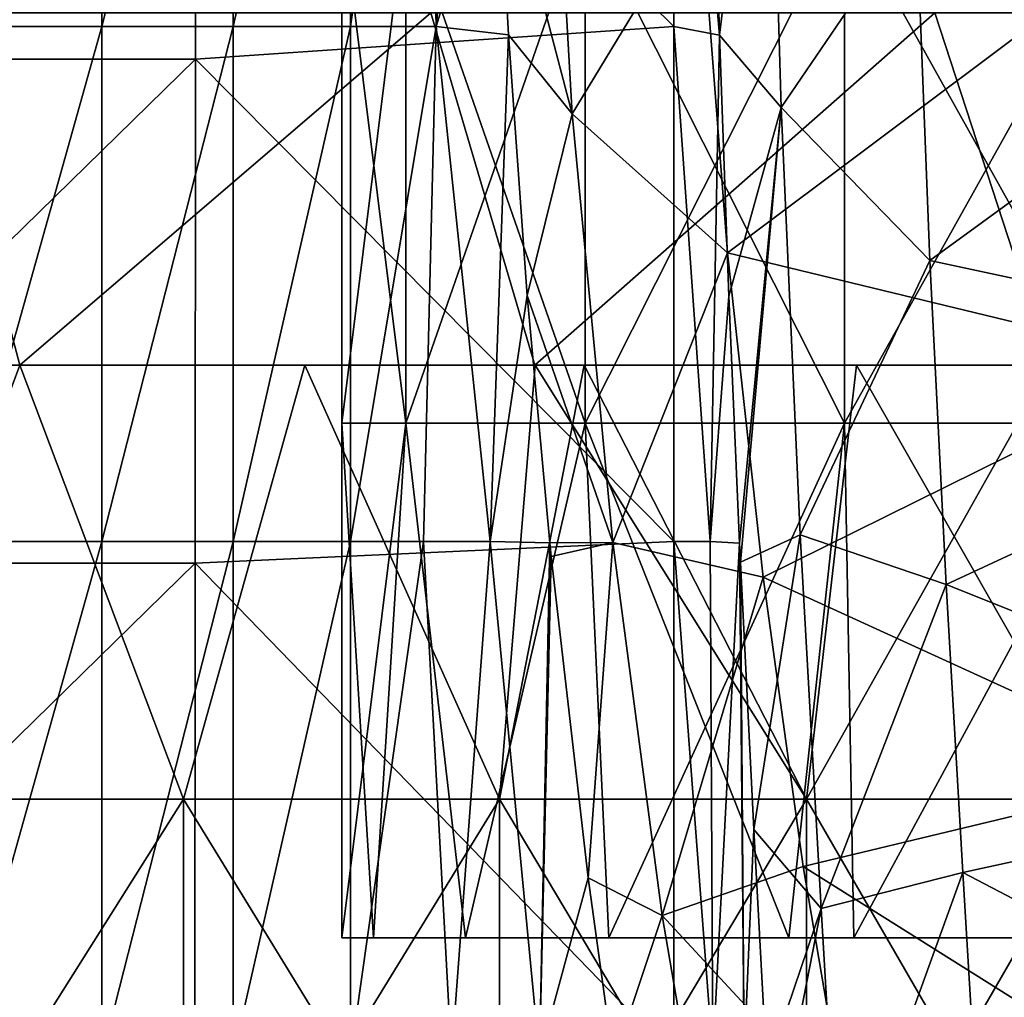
# Model space of a CAD drawing. Header units: inches. Extents: x -4.75 to 4.5, y 0 to 1.88.
# Tile 351 of 462: x 2.76 to 2.91, y 0.65 to 0.8. Entities that reach past the tile are written whole.
import ezdxf

# ---------------------------------------------------------------- set-up
doc = ezdxf.new("R2010")
doc.units = ezdxf.units.IN
doc.header["$LTSCALE"] = 101.851852
doc.header["$MEASUREMENT"] = 0
for name, color, linetype in [('11', 7, 'CONTINUOUS'), ('12', 7, 'CONTINUOUS'), ('21', 7, 'CONTINUOUS'), ('39', 7, 'CONTINUOUS'), ('45', 7, 'CONTINUOUS'), ('52', 7, 'CONTINUOUS'), ('53', 7, 'CONTINUOUS'), ('61', 7, 'CONTINUOUS'), ('62', 7, 'CONTINUOUS'), ('73', 7, 'CONTINUOUS'), ('74', 7, 'CONTINUOUS'), ('91', 7, 'CONTINUOUS'), ('92', 7, 'CONTINUOUS'), ('93', 7, 'CONTINUOUS')]:
    doc.layers.add(name, color=color, linetype=linetype)

msp = doc.modelspace()

# ---------------------------------------------------------------- linework, layer by layer
at = {"layer": '11', "color": 13, "linetype": 'Continuous', "true_color": 0xd67263}
for points in [[(2.77168, 0.80266, 0.77872), (2.7492, 0.80266, 0.85473), (2.77168, 0.88274, 0.77872), (2.77168, 0.80266, 0.77872)], [(2.77168, 0.88274, 0.77872), (2.7492, 0.80266, 0.85473), (2.7492, 0.88274, 0.85473), (2.77168, 0.88274, 0.77872)], [(2.79207, 0.80266, 0.70213), (2.77168, 0.80266, 0.77872), (2.79207, 0.88274, 0.70213), (2.79207, 0.80266, 0.70213)], [(2.79207, 0.88274, 0.70213), (2.77168, 0.80266, 0.77872), (2.77168, 0.88274, 0.77872), (2.79207, 0.88274, 0.70213)], [(2.81034, 0.80266, 0.625), (2.79207, 0.80266, 0.70213), (2.81034, 0.88274, 0.625), (2.81034, 0.80266, 0.625)], [(2.81034, 0.88274, 0.625), (2.79207, 0.80266, 0.70213), (2.79207, 0.88274, 0.70213), (2.81034, 0.88274, 0.625)], [(2.77168, 0.72258, 0.77872), (2.7492, 0.72258, 0.85473), (2.77168, 0.80266, 0.77872), (2.77168, 0.72258, 0.77872)], [(2.77168, 0.80266, 0.77872), (2.7492, 0.72258, 0.85473), (2.7492, 0.80266, 0.85473), (2.77168, 0.80266, 0.77872)], [(2.79207, 0.72258, 0.70213), (2.77168, 0.72258, 0.77872), (2.79207, 0.80266, 0.70213), (2.79207, 0.72258, 0.70213)], [(2.79207, 0.80266, 0.70213), (2.77168, 0.72258, 0.77872), (2.77168, 0.80266, 0.77872), (2.79207, 0.80266, 0.70213)], [(2.81034, 0.72258, 0.625), (2.79207, 0.72258, 0.70213), (2.81034, 0.80266, 0.625), (2.81034, 0.72258, 0.625)], [(2.81034, 0.80266, 0.625), (2.79207, 0.72258, 0.70213), (2.79207, 0.80266, 0.70213), (2.81034, 0.80266, 0.625)], [(2.77168, 0.6425, 0.77872), (2.7492, 0.6425, 0.85473), (2.77168, 0.72258, 0.77872), (2.77168, 0.6425, 0.77872)], [(2.77168, 0.72258, 0.77872), (2.7492, 0.6425, 0.85473), (2.7492, 0.72258, 0.85473), (2.77168, 0.72258, 0.77872)], [(2.79207, 0.6425, 0.70213), (2.77168, 0.6425, 0.77872), (2.79207, 0.72258, 0.70213), (2.79207, 0.6425, 0.70213)], [(2.79207, 0.72258, 0.70213), (2.77168, 0.6425, 0.77872), (2.77168, 0.72258, 0.77872), (2.79207, 0.72258, 0.70213)], [(2.81034, 0.6425, 0.625), (2.79207, 0.6425, 0.70213), (2.81034, 0.72258, 0.625), (2.81034, 0.6425, 0.625)], [(2.81034, 0.72258, 0.625), (2.79207, 0.6425, 0.70213), (2.79207, 0.72258, 0.70213), (2.81034, 0.72258, 0.625)]]:
    msp.add_3dface(points, dxfattribs=at)
at = {"layer": '12', "color": 13, "linetype": 'Continuous', "true_color": 0xd67263}
for points in [[(2.7589, 0.75, 2.25384), (2.7128, 0.75, 2.30911), (2.73381, 0.68254, 2.28423), (2.7589, 0.75, 2.25384)], [(2.7589, 0.75, -2.25384), (2.73381, 0.68254, -2.28423), (2.7128, 0.75, -2.30911), (2.7589, 0.75, -2.25384)], [(2.78436, 0.68254, 2.22232), (2.7589, 0.75, 2.25384), (2.73381, 0.68254, 2.28423), (2.78436, 0.68254, 2.22232)], [(2.78436, 0.68254, -2.22232), (2.73381, 0.68254, -2.28423), (2.7589, 0.75, -2.25384), (2.78436, 0.68254, -2.22232)], [(2.80324, 0.75, 2.19846), (2.7589, 0.75, 2.25384), (2.78436, 0.68254, 2.22232), (2.80324, 0.75, 2.19846)], [(2.80324, 0.75, -2.19846), (2.78436, 0.68254, -2.22232), (2.7589, 0.75, -2.25384), (2.80324, 0.75, -2.19846)], [(2.83352, 0.68254, 2.1593), (2.80324, 0.75, 2.19846), (2.78436, 0.68254, 2.22232), (2.83352, 0.68254, 2.1593)], [(2.83352, 0.68254, -2.1593), (2.78436, 0.68254, -2.22232), (2.80324, 0.75, -2.19846), (2.83352, 0.68254, -2.1593)], [(2.83906, 0.75, 2.15201), (2.80324, 0.75, 2.19846), (2.83352, 0.68254, 2.1593), (2.83906, 0.75, 2.15201)], [(2.83906, 0.75, -2.15201), (2.83352, 0.68254, -2.1593), (2.80324, 0.75, -2.19846), (2.83906, 0.75, -2.15201)], [(2.88125, 0.68254, 2.09519), (2.83906, 0.75, 2.15201), (2.83352, 0.68254, 2.1593), (2.88125, 0.68254, 2.09519)], [(2.88125, 0.68254, -2.09519), (2.83352, 0.68254, -2.1593), (2.84668, 0.75, -2.14192), (2.88125, 0.68254, -2.09519)], [(2.84668, 0.75, -2.14192), (2.83352, 0.68254, -2.1593), (2.83906, 0.75, -2.15201), (2.84668, 0.75, -2.14192)], [(2.84668, 0.75, 2.14192), (2.83906, 0.75, 2.15201), (2.88125, 0.68254, 2.09519), (2.84668, 0.75, 2.14192)], [(2.88903, 0.75, 2.08443), (2.84668, 0.75, 2.14192), (2.88125, 0.68254, 2.09519), (2.88903, 0.75, 2.08443)], [(2.88903, 0.75, -2.08443), (2.88125, 0.68254, -2.09519), (2.84668, 0.75, -2.14192), (2.88903, 0.75, -2.08443)], [(2.92753, 0.68254, 2.03002), (2.88903, 0.75, 2.08443), (2.88125, 0.68254, 2.09519), (2.92753, 0.68254, 2.03002)], [(2.92753, 0.68254, -2.03002), (2.88125, 0.68254, -2.09519), (2.91917, 0.75, -2.04199), (2.92753, 0.68254, -2.03002)], [(2.91917, 0.75, -2.04199), (2.88125, 0.68254, -2.09519), (2.88903, 0.75, -2.08443), (2.91917, 0.75, -2.04199)], [(2.91917, 0.75, 2.04199), (2.88903, 0.75, 2.08443), (2.92753, 0.68254, 2.03002), (2.91917, 0.75, 2.04199)], [(2.78436, 0.68254, 2.22232), (2.73381, 0.68254, 2.28423), (2.78436, 0.60246, 2.22232), (2.78436, 0.68254, 2.22232)], [(2.78436, 0.60246, 2.22232), (2.73381, 0.68254, 2.28423), (2.73381, 0.60246, 2.28423), (2.78436, 0.60246, 2.22232)], [(2.73381, 0.68254, -2.28423), (2.78436, 0.68254, -2.22232), (2.73381, 0.60246, -2.28423), (2.73381, 0.68254, -2.28423)], [(2.73381, 0.60246, -2.28423), (2.78436, 0.68254, -2.22232), (2.78436, 0.60246, -2.22232), (2.73381, 0.60246, -2.28423)], [(2.83352, 0.68254, 2.1593), (2.78436, 0.68254, 2.22232), (2.83352, 0.60246, 2.1593), (2.83352, 0.68254, 2.1593)], [(2.83352, 0.60246, 2.1593), (2.78436, 0.68254, 2.22232), (2.78436, 0.60246, 2.22232), (2.83352, 0.60246, 2.1593)], [(2.78436, 0.68254, -2.22232), (2.83352, 0.68254, -2.1593), (2.78436, 0.60246, -2.22232), (2.78436, 0.68254, -2.22232)], [(2.78436, 0.60246, -2.22232), (2.83352, 0.68254, -2.1593), (2.83352, 0.60246, -2.1593), (2.78436, 0.60246, -2.22232)], [(2.88125, 0.68254, 2.09519), (2.83352, 0.68254, 2.1593), (2.88125, 0.60246, 2.09519), (2.88125, 0.68254, 2.09519)], [(2.88125, 0.60246, 2.09519), (2.83352, 0.68254, 2.1593), (2.83352, 0.60246, 2.1593), (2.88125, 0.60246, 2.09519)], [(2.83352, 0.68254, -2.1593), (2.88125, 0.68254, -2.09519), (2.83352, 0.60246, -2.1593), (2.83352, 0.68254, -2.1593)], [(2.83352, 0.60246, -2.1593), (2.88125, 0.68254, -2.09519), (2.88125, 0.60246, -2.09519), (2.83352, 0.60246, -2.1593)], [(2.92753, 0.68254, 2.03002), (2.88125, 0.68254, 2.09519), (2.92753, 0.60246, 2.03002), (2.92753, 0.68254, 2.03002)], [(2.92753, 0.60246, 2.03002), (2.88125, 0.68254, 2.09519), (2.88125, 0.60246, 2.09519), (2.92753, 0.60246, 2.03002)], [(2.88125, 0.68254, -2.09519), (2.92753, 0.68254, -2.03002), (2.88125, 0.60246, -2.09519), (2.88125, 0.68254, -2.09519)], [(2.88125, 0.60246, -2.09519), (2.92753, 0.68254, -2.03002), (2.92753, 0.60246, -2.03002), (2.88125, 0.60246, -2.09519)]]:
    msp.add_3dface(points, dxfattribs=at)
at = {"layer": '21', "color": 13, "linetype": 'Continuous', "true_color": 0xd67263}
for points in [[(2.81393, 0.661, -1.32559), (2.88876, 0.661, -1.38857), (2.80899, 0.661, -1.35672), (2.81393, 0.661, -1.32559)], [(2.80899, 0.661, -1.35672), (2.88876, 0.661, -1.38857), (2.81393, 0.661, -1.38784), (2.80899, 0.661, -1.35672)], [(2.88876, 0.661, -1.32486), (2.88876, 0.661, -1.38857), (2.81393, 0.661, -1.32559), (2.88876, 0.661, -1.32486)], [(2.82823, 0.661, -1.2976), (2.88876, 0.661, -1.32486), (2.81393, 0.661, -1.32559), (2.82823, 0.661, -1.2976)], [(2.81393, 0.661, -1.38784), (2.88876, 0.661, -1.38857), (2.82823, 0.661, -1.41584), (2.81393, 0.661, -1.38784)], [(2.85048, 0.661, -1.27539), (2.88876, 0.661, -1.32486), (2.82823, 0.661, -1.2976), (2.85048, 0.661, -1.27539)], [(2.88876, 0.661, -1.38857), (2.88859, 0.661, -1.45502), (2.82823, 0.661, -1.41584), (2.88876, 0.661, -1.38857)], [(2.82823, 0.661, -1.41584), (2.88859, 0.661, -1.45502), (2.85048, 0.661, -1.43804), (2.82823, 0.661, -1.41584)], [(2.87847, 0.661, -1.26115), (2.88876, 0.661, -1.32486), (2.85048, 0.661, -1.27539), (2.87847, 0.661, -1.26115)], [(2.88859, 0.661, -1.45502), (2.87847, 0.661, -1.45228), (2.85048, 0.661, -1.43804), (2.88859, 0.661, -1.45502)], [(2.88859, 0.661, -1.25842), (2.88876, 0.661, -1.32486), (2.87847, 0.661, -1.26115), (2.88859, 0.661, -1.25842)], [(2.9405, 0.661, -1.26115), (2.97174, 0.661, -1.27786), (2.88859, 0.661, -1.25842), (2.9405, 0.661, -1.26115)], [(2.88859, 0.661, -1.25842), (2.97174, 0.661, -1.27786), (2.88876, 0.661, -1.32486), (2.88859, 0.661, -1.25842)], [(2.88876, 0.661, -1.38857), (2.9405, 0.661, -1.45228), (2.88859, 0.661, -1.45502), (2.88876, 0.661, -1.38857)], [(2.97174, 0.661, -1.27786), (2.96884, 0.661, -1.35672), (2.88876, 0.661, -1.32486), (2.97174, 0.661, -1.27786)], [(2.96884, 0.661, -1.35672), (2.97174, 0.661, -1.43557), (2.88876, 0.661, -1.38857), (2.96884, 0.661, -1.35672)], [(2.88876, 0.661, -1.32486), (2.96884, 0.661, -1.35672), (2.88876, 0.661, -1.38857), (2.88876, 0.661, -1.32486)], [(2.97174, 0.661, -1.43557), (2.9405, 0.661, -1.45228), (2.88876, 0.661, -1.38857), (2.97174, 0.661, -1.43557)]]:
    msp.add_3dface(points, dxfattribs=at)
at = {"layer": '39', "color": 13, "linetype": 'Continuous', "true_color": 0xd67263}
for points in [[(2.81034, 0.80266, 0.625), (2.81034, 0.88274, 0.625), (2.82177, 0.88274, 0.57118), (2.81034, 0.80266, 0.625)], [(2.81034, 0.80266, 0.625), (2.82177, 0.88274, 0.57118), (2.82363, 0.80266, 0.56194), (2.81034, 0.80266, 0.625)], [(2.82177, 0.88274, 0.57118), (2.83135, 0.88229, 0.52161), (2.82363, 0.80266, 0.56194), (2.82177, 0.88274, 0.57118)], [(2.82363, 0.80266, 0.56194), (2.83135, 0.88229, 0.52161), (2.83312, 0.83358, 0.51195), (2.82363, 0.80266, 0.56194)], [(2.86061, 0.80266, -0.32485), (2.86771, 0.80129, -0.25472), (2.86061, 0.88274, -0.32485), (2.86061, 0.80266, -0.32485)], [(2.86061, 0.88274, -0.32485), (2.86771, 0.80129, -0.25472), (2.86683, 0.83292, -0.26443), (2.86061, 0.88274, -0.32485)], [(2.83488, 0.80135, 0.50208), (2.82363, 0.80266, 0.56194), (2.83312, 0.83358, 0.51195), (2.83488, 0.80135, 0.50208)], [(2.81034, 0.72258, 0.625), (2.81034, 0.80266, 0.625), (2.82363, 0.80266, 0.56194), (2.81034, 0.72258, 0.625)], [(2.81034, 0.72258, 0.625), (2.82363, 0.80266, 0.56194), (2.8217, 0.72258, 0.57153), (2.81034, 0.72258, 0.625)], [(2.8217, 0.72258, 0.57153), (2.82363, 0.80266, 0.56194), (2.83204, 0.72258, 0.51786), (2.8217, 0.72258, 0.57153)], [(2.82363, 0.80266, 0.56194), (2.83488, 0.80135, 0.50208), (2.83204, 0.72258, 0.51786), (2.82363, 0.80266, 0.56194)], [(2.86061, 0.72258, -0.32485), (2.86624, 0.72258, -0.27072), (2.86061, 0.80266, -0.32485), (2.86061, 0.72258, -0.32485)], [(2.86061, 0.80266, -0.32485), (2.86624, 0.72258, -0.27072), (2.86771, 0.80129, -0.25472), (2.86061, 0.80266, -0.32485)], [(2.83204, 0.72258, 0.51786), (2.83488, 0.80135, 0.50208), (2.8378, 0.76083, 0.48529), (2.83204, 0.72258, 0.51786)], [(2.86771, 0.80129, -0.25472), (2.86624, 0.72258, -0.27072), (2.86915, 0.76073, -0.23791), (2.86771, 0.80129, -0.25472)], [(2.84131, 0.72241, 0.46434), (2.83204, 0.72258, 0.51786), (2.8378, 0.76083, 0.48529), (2.84131, 0.72241, 0.46434)], [(2.86624, 0.72258, -0.27072), (2.87081, 0.72234, -0.21696), (2.86915, 0.76073, -0.23791), (2.86624, 0.72258, -0.27072)], [(2.81034, 0.6425, 0.625), (2.81034, 0.72258, 0.625), (2.8217, 0.72258, 0.57153), (2.81034, 0.6425, 0.625)], [(2.81034, 0.6425, 0.625), (2.8217, 0.72258, 0.57153), (2.82603, 0.6425, 0.54972), (2.81034, 0.6425, 0.625)], [(2.8217, 0.72258, 0.57153), (2.83204, 0.72258, 0.51786), (2.82603, 0.6425, 0.54972), (2.8217, 0.72258, 0.57153)], [(2.82603, 0.6425, 0.54972), (2.83204, 0.72258, 0.51786), (2.8397, 0.6425, 0.47405), (2.82603, 0.6425, 0.54972)], [(2.83204, 0.72258, 0.51786), (2.84131, 0.72241, 0.46434), (2.8397, 0.6425, 0.47405), (2.83204, 0.72258, 0.51786)], [(2.8397, 0.6425, 0.47405), (2.84131, 0.72241, 0.46434), (2.84152, 0.72028, 0.46301), (2.8397, 0.6425, 0.47405)], [(2.86061, 0.6425, -0.32485), (2.86667, 0.6425, -0.26612), (2.86061, 0.72258, -0.32485), (2.86061, 0.6425, -0.32485)], [(2.86061, 0.72258, -0.32485), (2.86667, 0.6425, -0.26612), (2.86624, 0.72258, -0.27072), (2.86061, 0.72258, -0.32485)], [(2.86624, 0.72258, -0.27072), (2.86667, 0.6425, -0.26612), (2.87081, 0.72234, -0.21696), (2.86624, 0.72258, -0.27072)], [(2.86667, 0.6425, -0.26612), (2.87153, 0.6425, -0.20728), (2.87081, 0.72234, -0.21696), (2.86667, 0.6425, -0.26612)], [(2.87081, 0.72234, -0.21696), (2.87153, 0.6425, -0.20728), (2.87095, 0.71939, -0.21512), (2.87081, 0.72234, -0.21696)], [(2.84729, 0.67033, 0.4261), (2.8397, 0.6425, 0.47405), (2.84152, 0.72028, 0.46301), (2.84729, 0.67033, 0.4261)], [(2.87095, 0.71939, -0.21512), (2.87153, 0.6425, -0.20728), (2.87305, 0.67782, -0.18507), (2.87095, 0.71939, -0.21512)], [(2.87153, 0.6425, -0.20728), (2.87507, 0.64063, -0.15032), (2.87305, 0.67782, -0.18507), (2.87153, 0.6425, -0.20728)], [(2.85124, 0.64177, 0.39885), (2.8397, 0.6425, 0.47405), (2.84729, 0.67033, 0.4261), (2.85124, 0.64177, 0.39885)]]:
    msp.add_3dface(points, dxfattribs=at)
at = {"layer": '45', "color": 13, "linetype": 'Continuous', "true_color": 0xd67263}
for points in [[(2.7128, 0.75, 2.30911), (2.7589, 0.75, 2.25384), (2.7589, 0.75, 2.32472), (2.7128, 0.75, 2.30911)], [(2.7589, 0.75, -2.25384), (2.7128, 0.75, -2.30911), (2.7589, 0.75, -2.32472), (2.7589, 0.75, -2.25384)], [(2.7589, 0.75, 2.25384), (2.80324, 0.75, 2.19846), (2.83898, 0.75, 2.2267), (2.7589, 0.75, 2.25384)], [(2.7589, 0.75, 2.25384), (2.83898, 0.75, 2.2267), (2.83898, 0.75, 2.30146), (2.7589, 0.75, 2.25384)], [(2.7589, 0.75, 2.25384), (2.83898, 0.75, 2.30146), (2.7589, 0.75, 2.32472), (2.7589, 0.75, 2.25384)], [(2.80324, 0.75, -2.19846), (2.7589, 0.75, -2.25384), (2.83898, 0.75, -2.2267), (2.80324, 0.75, -2.19846)], [(2.7589, 0.75, -2.25384), (2.7589, 0.75, -2.32472), (2.83898, 0.75, -2.30146), (2.7589, 0.75, -2.25384)], [(2.83898, 0.75, -2.2267), (2.7589, 0.75, -2.25384), (2.83898, 0.75, -2.30146), (2.83898, 0.75, -2.2267)], [(2.83898, 0.75, 2.30146), (2.83898, 0.75, 2.37622), (2.7589, 0.75, 2.32472), (2.83898, 0.75, 2.30146)], [(2.83898, 0.75, 2.37622), (2.83898, 0.75, 2.45097), (2.7589, 0.75, 2.3956), (2.83898, 0.75, 2.37622)], [(2.7589, 0.75, 2.32472), (2.83898, 0.75, 2.37622), (2.7589, 0.75, 2.3956), (2.7589, 0.75, 2.32472)], [(2.83898, 0.75, 2.45097), (2.83898, 0.75, 2.52573), (2.7589, 0.75, 2.46648), (2.83898, 0.75, 2.45097)], [(2.7589, 0.75, 2.3956), (2.83898, 0.75, 2.45097), (2.7589, 0.75, 2.46648), (2.7589, 0.75, 2.3956)], [(2.83898, 0.75, 2.52573), (2.83898, 0.75, 2.60049), (2.7589, 0.75, 2.53736), (2.83898, 0.75, 2.52573)], [(2.7589, 0.75, 2.46648), (2.83898, 0.75, 2.52573), (2.7589, 0.75, 2.53736), (2.7589, 0.75, 2.46648)], [(2.83898, 0.75, 2.60049), (2.83898, 0.75, 2.67524), (2.7589, 0.75, 2.60824), (2.83898, 0.75, 2.60049)], [(2.7589, 0.75, 2.53736), (2.83898, 0.75, 2.60049), (2.7589, 0.75, 2.60824), (2.7589, 0.75, 2.53736)], [(2.83898, 0.75, 2.67524), (2.83898, 0.75, 2.75), (2.7589, 0.75, 2.67912), (2.83898, 0.75, 2.67524)], [(2.7589, 0.75, 2.60824), (2.83898, 0.75, 2.67524), (2.7589, 0.75, 2.67912), (2.7589, 0.75, 2.60824)], [(2.7589, 0.75, 2.67912), (2.83898, 0.75, 2.75), (2.7589, 0.75, 2.75), (2.7589, 0.75, 2.67912)], [(2.7589, 0.75, -2.67912), (2.7589, 0.75, -2.75), (2.83898, 0.75, -2.67524), (2.7589, 0.75, -2.67912)], [(2.7589, 0.75, -2.75), (2.83898, 0.75, -2.75), (2.83898, 0.75, -2.67524), (2.7589, 0.75, -2.75)], [(2.7589, 0.75, -2.32472), (2.7589, 0.75, -2.3956), (2.83898, 0.75, -2.37622), (2.7589, 0.75, -2.32472)], [(2.83898, 0.75, -2.30146), (2.7589, 0.75, -2.32472), (2.83898, 0.75, -2.37622), (2.83898, 0.75, -2.30146)], [(2.7589, 0.75, -2.3956), (2.7589, 0.75, -2.46648), (2.83898, 0.75, -2.45097), (2.7589, 0.75, -2.3956)], [(2.83898, 0.75, -2.37622), (2.7589, 0.75, -2.3956), (2.83898, 0.75, -2.45097), (2.83898, 0.75, -2.37622)], [(2.7589, 0.75, -2.46648), (2.7589, 0.75, -2.53736), (2.83898, 0.75, -2.52573), (2.7589, 0.75, -2.46648)], [(2.83898, 0.75, -2.45097), (2.7589, 0.75, -2.46648), (2.83898, 0.75, -2.52573), (2.83898, 0.75, -2.45097)], [(2.7589, 0.75, -2.53736), (2.7589, 0.75, -2.60824), (2.83898, 0.75, -2.60049), (2.7589, 0.75, -2.53736)], [(2.83898, 0.75, -2.52573), (2.7589, 0.75, -2.53736), (2.83898, 0.75, -2.60049), (2.83898, 0.75, -2.52573)], [(2.7589, 0.75, -2.60824), (2.7589, 0.75, -2.67912), (2.83898, 0.75, -2.67524), (2.7589, 0.75, -2.60824)], [(2.83898, 0.75, -2.60049), (2.7589, 0.75, -2.60824), (2.83898, 0.75, -2.67524), (2.83898, 0.75, -2.60049)], [(2.80324, 0.75, 2.19846), (2.83906, 0.75, 2.15201), (2.83898, 0.75, 2.2267), (2.80324, 0.75, 2.19846)], [(2.83906, 0.75, -2.15201), (2.80324, 0.75, -2.19846), (2.83898, 0.75, -2.2267), (2.83906, 0.75, -2.15201)], [(2.83906, 0.75, 2.15201), (2.91906, 0.75, 2.19926), (2.83898, 0.75, 2.2267), (2.83906, 0.75, 2.15201)], [(2.83906, 0.75, -2.15201), (2.83898, 0.75, -2.2267), (2.91906, 0.75, -2.19926), (2.83906, 0.75, -2.15201)], [(2.91906, 0.75, 2.19926), (2.91906, 0.75, 2.27794), (2.83898, 0.75, 2.2267), (2.91906, 0.75, 2.19926)], [(2.91906, 0.75, 2.27794), (2.91906, 0.75, 2.35661), (2.83898, 0.75, 2.30146), (2.91906, 0.75, 2.27794)], [(2.83898, 0.75, 2.2267), (2.91906, 0.75, 2.27794), (2.83898, 0.75, 2.30146), (2.83898, 0.75, 2.2267)], [(2.91906, 0.75, 2.35661), (2.91906, 0.75, 2.43529), (2.83898, 0.75, 2.37622), (2.91906, 0.75, 2.35661)], [(2.83898, 0.75, 2.30146), (2.91906, 0.75, 2.35661), (2.83898, 0.75, 2.37622), (2.83898, 0.75, 2.30146)], [(2.91906, 0.75, 2.43529), (2.91906, 0.75, 2.51397), (2.83898, 0.75, 2.45097), (2.91906, 0.75, 2.43529)], [(2.83898, 0.75, 2.37622), (2.91906, 0.75, 2.43529), (2.83898, 0.75, 2.45097), (2.83898, 0.75, 2.37622)], [(2.91906, 0.75, 2.51397), (2.91906, 0.75, 2.59265), (2.83898, 0.75, 2.52573), (2.91906, 0.75, 2.51397)], [(2.83898, 0.75, 2.45097), (2.91906, 0.75, 2.51397), (2.83898, 0.75, 2.52573), (2.83898, 0.75, 2.45097)], [(2.91906, 0.75, 2.59265), (2.91906, 0.75, 2.67132), (2.83898, 0.75, 2.60049), (2.91906, 0.75, 2.59265)], [(2.83898, 0.75, 2.52573), (2.91906, 0.75, 2.59265), (2.83898, 0.75, 2.60049), (2.83898, 0.75, 2.52573)], [(2.91906, 0.75, 2.67132), (2.91906, 0.75, 2.75), (2.83898, 0.75, 2.67524), (2.91906, 0.75, 2.67132)], [(2.83898, 0.75, 2.60049), (2.91906, 0.75, 2.67132), (2.83898, 0.75, 2.67524), (2.83898, 0.75, 2.60049)], [(2.83898, 0.75, 2.67524), (2.91906, 0.75, 2.75), (2.83898, 0.75, 2.75), (2.83898, 0.75, 2.67524)], [(2.83898, 0.75, -2.67524), (2.83898, 0.75, -2.75), (2.91906, 0.75, -2.67132), (2.83898, 0.75, -2.67524)], [(2.83898, 0.75, -2.75), (2.91906, 0.75, -2.75), (2.91906, 0.75, -2.67132), (2.83898, 0.75, -2.75)], [(2.83898, 0.75, -2.2267), (2.83898, 0.75, -2.30146), (2.91906, 0.75, -2.27794), (2.83898, 0.75, -2.2267)], [(2.91906, 0.75, -2.19926), (2.83898, 0.75, -2.2267), (2.91906, 0.75, -2.27794), (2.91906, 0.75, -2.19926)], [(2.83898, 0.75, -2.30146), (2.83898, 0.75, -2.37622), (2.91906, 0.75, -2.35661), (2.83898, 0.75, -2.30146)], [(2.91906, 0.75, -2.27794), (2.83898, 0.75, -2.30146), (2.91906, 0.75, -2.35661), (2.91906, 0.75, -2.27794)], [(2.83898, 0.75, -2.37622), (2.83898, 0.75, -2.45097), (2.91906, 0.75, -2.43529), (2.83898, 0.75, -2.37622)], [(2.91906, 0.75, -2.35661), (2.83898, 0.75, -2.37622), (2.91906, 0.75, -2.43529), (2.91906, 0.75, -2.35661)], [(2.83898, 0.75, -2.45097), (2.83898, 0.75, -2.52573), (2.91906, 0.75, -2.51397), (2.83898, 0.75, -2.45097)], [(2.91906, 0.75, -2.43529), (2.83898, 0.75, -2.45097), (2.91906, 0.75, -2.51397), (2.91906, 0.75, -2.43529)], [(2.83898, 0.75, -2.52573), (2.83898, 0.75, -2.60049), (2.91906, 0.75, -2.59265), (2.83898, 0.75, -2.52573)], [(2.91906, 0.75, -2.51397), (2.83898, 0.75, -2.52573), (2.91906, 0.75, -2.59265), (2.91906, 0.75, -2.51397)], [(2.83898, 0.75, -2.60049), (2.83898, 0.75, -2.67524), (2.91906, 0.75, -2.67132), (2.83898, 0.75, -2.60049)], [(2.91906, 0.75, -2.59265), (2.83898, 0.75, -2.60049), (2.91906, 0.75, -2.67132), (2.91906, 0.75, -2.59265)], [(2.83906, 0.75, 2.15201), (2.84668, 0.75, 2.14192), (2.91906, 0.75, 2.19926), (2.83906, 0.75, 2.15201)], [(2.84668, 0.75, -2.14192), (2.83906, 0.75, -2.15201), (2.91906, 0.75, -2.12058), (2.84668, 0.75, -2.14192)], [(2.91906, 0.75, -2.12058), (2.83906, 0.75, -2.15201), (2.91906, 0.75, -2.19926), (2.91906, 0.75, -2.12058)], [(2.84668, 0.75, 2.14192), (2.88903, 0.75, 2.08443), (2.91906, 0.75, 2.12058), (2.84668, 0.75, 2.14192)], [(2.84668, 0.75, 2.14192), (2.91906, 0.75, 2.12058), (2.91906, 0.75, 2.19926), (2.84668, 0.75, 2.14192)], [(2.88903, 0.75, -2.08443), (2.84668, 0.75, -2.14192), (2.91906, 0.75, -2.12058), (2.88903, 0.75, -2.08443)], [(2.88903, 0.75, 2.08443), (2.91917, 0.75, 2.04199), (2.91906, 0.75, 2.12058), (2.88903, 0.75, 2.08443)], [(2.91917, 0.75, -2.04199), (2.88903, 0.75, -2.08443), (2.91906, 0.75, -2.12058), (2.91917, 0.75, -2.04199)]]:
    msp.add_3dface(points, dxfattribs=at)
at = {"layer": '52', "color": 13, "linetype": 'Continuous', "true_color": 0xd67263}
for points in [[(2.74448, 0.80476, 2.75), (2.7589, 0.75, 2.75), (2.82284, 0.80476, 2.75), (2.74448, 0.80476, 2.75)], [(2.7589, 0.75, 2.75), (2.83898, 0.75, 2.75), (2.82284, 0.80476, 2.75), (2.7589, 0.75, 2.75)], [(2.82284, 0.80476, 2.75), (2.83898, 0.75, 2.75), (2.90119, 0.80476, 2.75), (2.82284, 0.80476, 2.75)], [(2.83898, 0.75, 2.75), (2.91906, 0.75, 2.75), (2.90119, 0.80476, 2.75), (2.83898, 0.75, 2.75)], [(2.90119, 0.80476, 2.75), (2.91906, 0.75, 2.75), (2.97955, 0.80476, 2.75), (2.90119, 0.80476, 2.75)]]:
    msp.add_3dface(points, dxfattribs=at)
at = {"layer": '53', "color": 13, "linetype": 'Continuous', "true_color": 0xd67263}
for points in [[(2.82284, 0.80476, -2.75), (2.7589, 0.75, -2.75), (2.74448, 0.80476, -2.75), (2.82284, 0.80476, -2.75)], [(2.83898, 0.75, -2.75), (2.7589, 0.75, -2.75), (2.82284, 0.80476, -2.75), (2.83898, 0.75, -2.75)], [(2.90119, 0.80476, -2.75), (2.83898, 0.75, -2.75), (2.82284, 0.80476, -2.75), (2.90119, 0.80476, -2.75)], [(2.91906, 0.75, -2.75), (2.83898, 0.75, -2.75), (2.90119, 0.80476, -2.75), (2.91906, 0.75, -2.75)], [(2.97955, 0.80476, -2.75), (2.91906, 0.75, -2.75), (2.90119, 0.80476, -2.75), (2.97955, 0.80476, -2.75)]]:
    msp.add_3dface(points, dxfattribs=at)
at = {"layer": '61', "color": 13, "linetype": 'Continuous', "true_color": 0xd67263}
for points in [[(2.89829, 0.8209, -0.23141), (2.90039, 0.76627, -0.20862), (2.9764, 0.82162, -0.23165), (2.89829, 0.8209, -0.23141)], [(2.9764, 0.82162, -0.23165), (2.90039, 0.76627, -0.20862), (2.9764, 0.75, -0.19976), (2.9764, 0.82162, -0.23165)], [(2.90039, 0.76627, -0.20862), (2.90296, 0.71591, -0.17752), (2.9764, 0.75, -0.19976), (2.90039, 0.76627, -0.20862)], [(2.9764, 0.75, -0.19976), (2.90296, 0.71591, -0.17752), (2.9764, 0.68658, -0.15368), (2.9764, 0.75, -0.19976)], [(2.90296, 0.71591, -0.17752), (2.90555, 0.67117, -0.13899), (2.9764, 0.68658, -0.15368), (2.90296, 0.71591, -0.17752)], [(2.9764, 0.68658, -0.15368), (2.90555, 0.67117, -0.13899), (2.9764, 0.63412, -0.09542), (2.9764, 0.68658, -0.15368)], [(2.90555, 0.67117, -0.13899), (2.90782, 0.63313, -0.09406), (2.9764, 0.63412, -0.09542), (2.90555, 0.67117, -0.13899)]]:
    msp.add_3dface(points, dxfattribs=at)
at = {"layer": '62', "color": 13, "linetype": 'Continuous', "true_color": 0xd67263}
for points in [[(2.86897, 0.76748, 0.45924), (2.86474, 0.82198, 0.48176), (2.94114, 0.82162, 0.48165), (2.86897, 0.76748, 0.45924)], [(2.94114, 0.75, 0.44976), (2.86897, 0.76748, 0.45924), (2.94114, 0.82162, 0.48165), (2.94114, 0.75, 0.44976)], [(2.87448, 0.71704, 0.42835), (2.86897, 0.76748, 0.45924), (2.94114, 0.75, 0.44976), (2.87448, 0.71704, 0.42835)], [(2.94114, 0.68658, 0.40368), (2.87448, 0.71704, 0.42835), (2.94114, 0.75, 0.44976), (2.94114, 0.68658, 0.40368)], [(2.88072, 0.67206, 0.38989), (2.87448, 0.71704, 0.42835), (2.94114, 0.68658, 0.40368), (2.88072, 0.67206, 0.38989)], [(2.94114, 0.63412, 0.34542), (2.88072, 0.67206, 0.38989), (2.94114, 0.68658, 0.40368), (2.94114, 0.63412, 0.34542)], [(2.88724, 0.63372, 0.34488), (2.88072, 0.67206, 0.38989), (2.94114, 0.63412, 0.34542), (2.88724, 0.63372, 0.34488)]]:
    msp.add_3dface(points, dxfattribs=at)
at = {"layer": '73', "color": 13, "linetype": 'Continuous', "true_color": 0xd67263}
for points in [[(2.81894, 0.82108, -1.40032), (2.80899, 0.82108, -1.35672), (2.81894, 0.741, -1.40032), (2.81894, 0.82108, -1.40032)], [(2.81894, 0.741, -1.40032), (2.80899, 0.82108, -1.35672), (2.80899, 0.741, -1.35672), (2.81894, 0.741, -1.40032)], [(2.84683, 0.82108, -1.43529), (2.81894, 0.82108, -1.40032), (2.84683, 0.741, -1.43529), (2.84683, 0.82108, -1.43529)], [(2.84683, 0.741, -1.43529), (2.81894, 0.82108, -1.40032), (2.81894, 0.741, -1.40032), (2.84683, 0.741, -1.43529)], [(2.88712, 0.82108, -1.4547), (2.84683, 0.82108, -1.43529), (2.88712, 0.741, -1.4547), (2.88712, 0.82108, -1.4547)], [(2.88712, 0.741, -1.4547), (2.84683, 0.82108, -1.43529), (2.84683, 0.741, -1.43529), (2.88712, 0.741, -1.4547)], [(2.93185, 0.82108, -1.4547), (2.88712, 0.82108, -1.4547), (2.93185, 0.741, -1.4547), (2.93185, 0.82108, -1.4547)], [(2.93185, 0.741, -1.4547), (2.88712, 0.82108, -1.4547), (2.88712, 0.741, -1.4547), (2.93185, 0.741, -1.4547)], [(2.80899, 0.661, -1.35672), (2.81393, 0.661, -1.38784), (2.80899, 0.741, -1.35672), (2.80899, 0.661, -1.35672)], [(2.81393, 0.661, -1.38784), (2.81894, 0.741, -1.40032), (2.80899, 0.741, -1.35672), (2.81393, 0.661, -1.38784)], [(2.81393, 0.661, -1.38784), (2.82823, 0.661, -1.41584), (2.81894, 0.741, -1.40032), (2.81393, 0.661, -1.38784)], [(2.82823, 0.661, -1.41584), (2.84683, 0.741, -1.43529), (2.81894, 0.741, -1.40032), (2.82823, 0.661, -1.41584)], [(2.82823, 0.661, -1.41584), (2.85048, 0.661, -1.43804), (2.84683, 0.741, -1.43529), (2.82823, 0.661, -1.41584)], [(2.85048, 0.661, -1.43804), (2.87847, 0.661, -1.45228), (2.84683, 0.741, -1.43529), (2.85048, 0.661, -1.43804)], [(2.87847, 0.661, -1.45228), (2.88712, 0.741, -1.4547), (2.84683, 0.741, -1.43529), (2.87847, 0.661, -1.45228)], [(2.87847, 0.661, -1.45228), (2.88859, 0.661, -1.45502), (2.88712, 0.741, -1.4547), (2.87847, 0.661, -1.45228)], [(2.88859, 0.661, -1.45502), (2.93185, 0.741, -1.4547), (2.88712, 0.741, -1.4547), (2.88859, 0.661, -1.45502)], [(2.88859, 0.661, -1.45502), (2.9405, 0.661, -1.45228), (2.93185, 0.741, -1.4547), (2.88859, 0.661, -1.45502)]]:
    msp.add_3dface(points, dxfattribs=at)
at = {"layer": '74', "color": 13, "linetype": 'Continuous', "true_color": 0xd67263}
for points in [[(2.80899, 0.741, -1.35672), (2.80899, 0.82108, -1.35672), (2.81894, 0.82108, -1.31311), (2.80899, 0.741, -1.35672)], [(2.80899, 0.741, -1.35672), (2.81894, 0.82108, -1.31311), (2.81894, 0.741, -1.31311), (2.80899, 0.741, -1.35672)], [(2.81894, 0.82108, -1.31311), (2.84683, 0.82108, -1.27814), (2.81894, 0.741, -1.31311), (2.81894, 0.82108, -1.31311)], [(2.81894, 0.741, -1.31311), (2.84683, 0.82108, -1.27814), (2.84683, 0.741, -1.27814), (2.81894, 0.741, -1.31311)], [(2.84683, 0.82108, -1.27814), (2.88712, 0.82108, -1.25874), (2.84683, 0.741, -1.27814), (2.84683, 0.82108, -1.27814)], [(2.84683, 0.741, -1.27814), (2.88712, 0.82108, -1.25874), (2.88712, 0.741, -1.25874), (2.84683, 0.741, -1.27814)], [(2.88712, 0.82108, -1.25874), (2.93185, 0.82108, -1.25874), (2.88712, 0.741, -1.25874), (2.88712, 0.82108, -1.25874)], [(2.88712, 0.741, -1.25874), (2.93185, 0.82108, -1.25874), (2.93185, 0.741, -1.25874), (2.88712, 0.741, -1.25874)], [(2.81393, 0.661, -1.32559), (2.80899, 0.661, -1.35672), (2.81894, 0.741, -1.31311), (2.81393, 0.661, -1.32559)], [(2.80899, 0.661, -1.35672), (2.80899, 0.741, -1.35672), (2.81894, 0.741, -1.31311), (2.80899, 0.661, -1.35672)], [(2.82823, 0.661, -1.2976), (2.81393, 0.661, -1.32559), (2.81894, 0.741, -1.31311), (2.82823, 0.661, -1.2976)], [(2.82823, 0.661, -1.2976), (2.81894, 0.741, -1.31311), (2.84683, 0.741, -1.27814), (2.82823, 0.661, -1.2976)], [(2.85048, 0.661, -1.27539), (2.82823, 0.661, -1.2976), (2.84683, 0.741, -1.27814), (2.85048, 0.661, -1.27539)], [(2.85048, 0.661, -1.27539), (2.84683, 0.741, -1.27814), (2.88712, 0.741, -1.25874), (2.85048, 0.661, -1.27539)], [(2.87847, 0.661, -1.26115), (2.85048, 0.661, -1.27539), (2.88712, 0.741, -1.25874), (2.87847, 0.661, -1.26115)], [(2.88859, 0.661, -1.25842), (2.87847, 0.661, -1.26115), (2.88712, 0.741, -1.25874), (2.88859, 0.661, -1.25842)], [(2.88859, 0.661, -1.25842), (2.88712, 0.741, -1.25874), (2.93185, 0.741, -1.25874), (2.88859, 0.661, -1.25842)], [(2.9405, 0.661, -1.26115), (2.88859, 0.661, -1.25842), (2.93185, 0.741, -1.25874), (2.9405, 0.661, -1.26115)]]:
    msp.add_3dface(points, dxfattribs=at)
at = {"layer": '91', "color": 13, "linetype": 'Continuous', "true_color": 0xd67263}
for points in [[(2.84481, 0.78907, 0.47928), (2.83312, 0.83358, 0.51195), (2.84064, 0.86172, 0.50157), (2.84481, 0.78907, 0.47928)], [(2.86474, 0.82198, 0.48176), (2.84481, 0.78907, 0.47928), (2.84064, 0.86172, 0.50157), (2.86474, 0.82198, 0.48176)], [(2.83488, 0.80135, 0.50208), (2.83312, 0.83358, 0.51195), (2.84481, 0.78907, 0.47928), (2.83488, 0.80135, 0.50208)], [(2.86474, 0.82198, 0.48176), (2.86897, 0.76748, 0.45924), (2.84481, 0.78907, 0.47928), (2.86474, 0.82198, 0.48176)], [(2.8378, 0.76083, 0.48529), (2.83488, 0.80135, 0.50208), (2.84481, 0.78907, 0.47928), (2.8378, 0.76083, 0.48529)], [(2.85113, 0.72247, 0.44329), (2.8378, 0.76083, 0.48529), (2.84481, 0.78907, 0.47928), (2.85113, 0.72247, 0.44329)], [(2.86897, 0.76748, 0.45924), (2.85113, 0.72247, 0.44329), (2.84481, 0.78907, 0.47928), (2.86897, 0.76748, 0.45924)], [(2.86897, 0.76748, 0.45924), (2.87448, 0.71704, 0.42835), (2.85113, 0.72247, 0.44329), (2.86897, 0.76748, 0.45924)], [(2.84131, 0.72241, 0.46434), (2.8378, 0.76083, 0.48529), (2.85113, 0.72247, 0.44329), (2.84131, 0.72241, 0.46434)], [(2.84152, 0.72028, 0.46301), (2.84131, 0.72241, 0.46434), (2.85113, 0.72247, 0.44329), (2.84152, 0.72028, 0.46301)], [(2.84729, 0.67033, 0.4261), (2.84152, 0.72028, 0.46301), (2.85113, 0.72247, 0.44329), (2.84729, 0.67033, 0.4261)], [(2.85881, 0.66444, 0.39516), (2.84729, 0.67033, 0.4261), (2.85113, 0.72247, 0.44329), (2.85881, 0.66444, 0.39516)], [(2.87448, 0.71704, 0.42835), (2.85881, 0.66444, 0.39516), (2.85113, 0.72247, 0.44329), (2.87448, 0.71704, 0.42835)], [(2.87448, 0.71704, 0.42835), (2.88072, 0.67206, 0.38989), (2.85881, 0.66444, 0.39516), (2.87448, 0.71704, 0.42835)], [(2.88072, 0.67206, 0.38989), (2.88724, 0.63372, 0.34488), (2.85881, 0.66444, 0.39516), (2.88072, 0.67206, 0.38989)], [(2.85124, 0.64177, 0.39885), (2.84729, 0.67033, 0.4261), (2.85881, 0.66444, 0.39516), (2.85124, 0.64177, 0.39885)], [(2.86693, 0.61706, 0.33683), (2.85124, 0.64177, 0.39885), (2.85881, 0.66444, 0.39516), (2.86693, 0.61706, 0.33683)], [(2.88724, 0.63372, 0.34488), (2.86693, 0.61706, 0.33683), (2.85881, 0.66444, 0.39516), (2.88724, 0.63372, 0.34488)]]:
    msp.add_3dface(points, dxfattribs=at)
at = {"layer": '92', "color": 13, "linetype": 'Continuous', "true_color": 0xd67263}
for points in [[(2.86683, 0.83292, -0.26443), (2.86771, 0.80129, -0.25472), (2.87519, 0.86227, -0.25168), (2.86683, 0.83292, -0.26443)], [(2.87519, 0.86227, -0.25168), (2.86771, 0.80129, -0.25472), (2.87728, 0.79004, -0.22968), (2.87519, 0.86227, -0.25168)], [(2.89829, 0.8209, -0.23141), (2.87519, 0.86227, -0.25168), (2.87728, 0.79004, -0.22968), (2.89829, 0.8209, -0.23141)], [(2.90039, 0.76627, -0.20862), (2.89829, 0.8209, -0.23141), (2.87728, 0.79004, -0.22968), (2.90039, 0.76627, -0.20862)], [(2.86771, 0.80129, -0.25472), (2.86915, 0.76073, -0.23791), (2.87728, 0.79004, -0.22968), (2.86771, 0.80129, -0.25472)], [(2.86915, 0.76073, -0.23791), (2.87081, 0.72234, -0.21696), (2.87728, 0.79004, -0.22968), (2.86915, 0.76073, -0.23791)], [(2.87081, 0.72234, -0.21696), (2.87095, 0.71939, -0.21512), (2.87728, 0.79004, -0.22968), (2.87081, 0.72234, -0.21696)], [(2.87728, 0.79004, -0.22968), (2.87095, 0.71939, -0.21512), (2.88027, 0.72363, -0.19406), (2.87728, 0.79004, -0.22968)], [(2.90039, 0.76627, -0.20862), (2.87728, 0.79004, -0.22968), (2.88027, 0.72363, -0.19406), (2.90039, 0.76627, -0.20862)], [(2.90296, 0.71591, -0.17752), (2.90039, 0.76627, -0.20862), (2.88027, 0.72363, -0.19406), (2.90296, 0.71591, -0.17752)], [(2.87095, 0.71939, -0.21512), (2.87305, 0.67782, -0.18507), (2.88027, 0.72363, -0.19406), (2.87095, 0.71939, -0.21512)], [(2.88027, 0.72363, -0.19406), (2.87305, 0.67782, -0.18507), (2.88353, 0.66555, -0.14627), (2.88027, 0.72363, -0.19406)], [(2.90296, 0.71591, -0.17752), (2.88027, 0.72363, -0.19406), (2.88353, 0.66555, -0.14627), (2.90296, 0.71591, -0.17752)], [(2.90555, 0.67117, -0.13899), (2.90296, 0.71591, -0.17752), (2.88353, 0.66555, -0.14627), (2.90555, 0.67117, -0.13899)], [(2.87305, 0.67782, -0.18507), (2.87507, 0.64063, -0.15032), (2.88353, 0.66555, -0.14627), (2.87305, 0.67782, -0.18507)], [(2.90555, 0.67117, -0.13899), (2.88353, 0.66555, -0.14627), (2.8863, 0.61798, -0.08819), (2.90555, 0.67117, -0.13899)], [(2.90782, 0.63313, -0.09406), (2.90555, 0.67117, -0.13899), (2.8863, 0.61798, -0.08819), (2.90782, 0.63313, -0.09406)], [(2.87507, 0.64063, -0.15032), (2.87587, 0.62632, -0.1343), (2.88353, 0.66555, -0.14627), (2.87507, 0.64063, -0.15032)], [(2.88353, 0.66555, -0.14627), (2.87587, 0.62632, -0.1343), (2.8863, 0.61798, -0.08819), (2.88353, 0.66555, -0.14627)]]:
    msp.add_3dface(points, dxfattribs=at)
at = {"layer": '93', "color": 13, "linetype": 'Continuous', "true_color": 0xd67263}
for points in [[(2.86061, 0.80266, -0.32485), (2.86061, 0.88274, -0.32485), (2.78625, 0.87595, -0.32485), (2.86061, 0.80266, -0.32485)], [(2.70617, 0.87595, -0.32485), (2.70614, 0.79759, -0.32485), (2.78625, 0.87595, -0.32485), (2.70617, 0.87595, -0.32485)], [(2.78625, 0.87595, -0.32485), (2.70614, 0.79759, -0.32485), (2.78622, 0.79759, -0.32485), (2.78625, 0.87595, -0.32485)], [(2.86061, 0.80266, -0.32485), (2.78625, 0.87595, -0.32485), (2.78622, 0.79759, -0.32485), (2.86061, 0.80266, -0.32485)], [(2.86061, 0.72258, -0.32485), (2.86061, 0.80266, -0.32485), (2.78622, 0.79759, -0.32485), (2.86061, 0.72258, -0.32485)], [(2.70614, 0.79759, -0.32485), (2.7061, 0.71923, -0.32485), (2.78622, 0.79759, -0.32485), (2.70614, 0.79759, -0.32485)], [(2.78622, 0.79759, -0.32485), (2.7061, 0.71923, -0.32485), (2.78618, 0.71923, -0.32485), (2.78622, 0.79759, -0.32485)], [(2.86061, 0.72258, -0.32485), (2.78622, 0.79759, -0.32485), (2.78618, 0.71923, -0.32485), (2.86061, 0.72258, -0.32485)], [(2.86061, 0.6425, -0.32485), (2.86061, 0.72258, -0.32485), (2.78618, 0.71923, -0.32485), (2.86061, 0.6425, -0.32485)], [(2.7061, 0.71923, -0.32485), (2.70606, 0.64086, -0.32485), (2.78618, 0.71923, -0.32485), (2.7061, 0.71923, -0.32485)], [(2.78618, 0.71923, -0.32485), (2.70606, 0.64086, -0.32485), (2.78614, 0.64086, -0.32485), (2.78618, 0.71923, -0.32485)], [(2.86061, 0.6425, -0.32485), (2.78618, 0.71923, -0.32485), (2.78614, 0.64086, -0.32485), (2.86061, 0.6425, -0.32485)]]:
    msp.add_3dface(points, dxfattribs=at)

doc.saveas('drawing.dxf')
